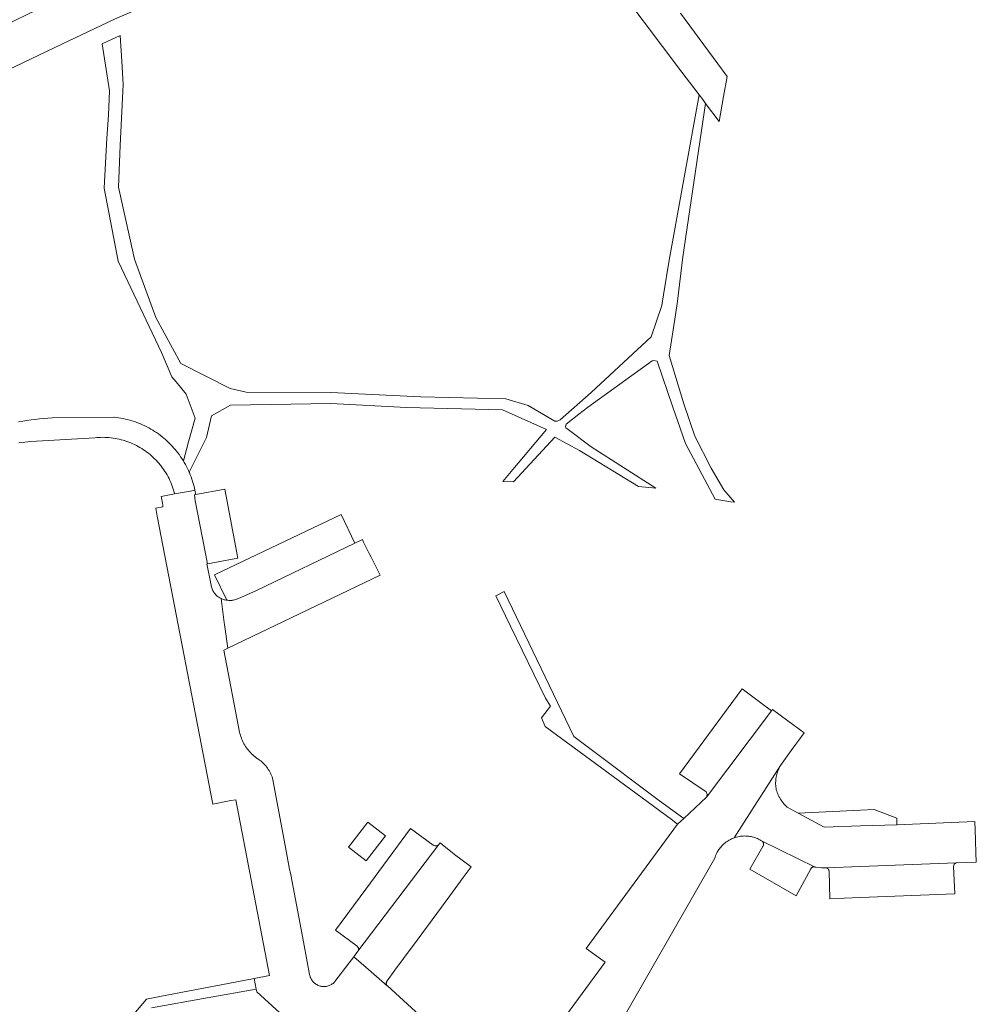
# Model space of a CAD drawing. Extents: x 152825 to 164088, y 457113 to 463005.
# Tile 265 of 364: x 158881 to 159016, y 460340 to 460479. Entities that reach past the tile are written whole.
import ezdxf

# ---------------------------------------------------------------- set-up
doc = ezdxf.new("R2010")
doc.units = 0
doc.header["$LTSCALE"] = 0.5
for name, color, linetype, lineweight in [('B-PV-VH-GESLOTENVERHARDING_ASFALT-GV', 251, 'CONTINUOUS', 18), ('B-PV-VH-GESLOTENVERHARDING_KUNSTSTOF-GV', 251, 'CONTINUOUS', 18), ('B-PV-VH-HALFVERHARDING_GRAVEL-GV', 251, 'CONTINUOUS', 18), ('B-PV-VH-OPENVERHARDING_BETONSTRAATSTEEN-GV', 251, 'CONTINUOUS', 18), ('B-PV-VH-OPENVERHARDING_STRAATBAKSTEEN-GV', 251, 'CONTINUOUS', 18)]:
    doc.layers.add(name, color=color, linetype=linetype, lineweight=lineweight)

msp = doc.modelspace()

# ---------------------------------------------------------------- linework, layer by layer
at = {"layer": 'B-PV-VH-GESLOTENVERHARDING_ASFALT-GV', "flags": 128}
msp.add_lwpolyline([(158880.824, 460419.284), (158881.249, 460419.348), (158881.675, 460419.404), (158882.102, 460419.452), (158882.53, 460419.492), (158891.602, 460420.035), (158891.848, 460420.056), (158892.138, 460420.074), (158892.428, 460420.084), (158892.719, 460420.086), (158893.009, 460420.08), (158893.299, 460420.066), (158893.589, 460420.044), (158893.878, 460420.014), (158894.166, 460419.977), (158894.453, 460419.931), (158894.738, 460419.877), (158895.022, 460419.815), (158895.304, 460419.746), (158895.585, 460419.669), (158895.863, 460419.584), (158896.138, 460419.492), (158896.411, 460419.392), (158896.681, 460419.284), (158896.948, 460419.17), (158897.211, 460419.047), (158897.471, 460418.918), (158897.728, 460418.782), (158897.981, 460418.638), (158898.229, 460418.488), (158898.474, 460418.331), (158898.714, 460418.167), (158898.949, 460417.997), (158899.179, 460417.82), (158899.405, 460417.637), (158899.626, 460417.448), (158899.841, 460417.253), (158900.051, 460417.051), (158900.255, 460416.845), (158900.453, 460416.632), (158900.646, 460416.415), (158900.832, 460416.192), (158901.012, 460415.964), (158901.186, 460415.731), (158901.353, 460415.494), (158901.514, 460415.252), (158901.668, 460415.005), (158901.815, 460414.755), (158901.955, 460414.5), (158902.089, 460414.242), (158902.215, 460413.98), (158902.333, 460413.715), (158902.445, 460413.447), (158902.549, 460413.176), (158902.645, 460412.902), (158902.734, 460412.625), (158902.815, 460412.346), (158902.889, 460412.065), (158905.121, 460412.486), (158905.758, 460412.606), (158905.685, 460412.939), (158905.607, 460413.253), (158905.522, 460413.564), (158905.429, 460413.874), (158905.328, 460414.18), (158905.22, 460414.485), (158905.104, 460414.786), (158904.981, 460415.085), (158904.952, 460415.149), (158904.85, 460415.38), (158904.712, 460415.673), (158904.567, 460415.961), (158904.415, 460416.246), (158904.256, 460416.527), (158904.119, 460416.758), (158904.089, 460416.804), (158903.917, 460417.077), (158903.737, 460417.346), (158903.551, 460417.61), (158903.358, 460417.869), (158903.159, 460418.124), (158902.954, 460418.373), (158902.742, 460418.617), (158902.525, 460418.856), (158902.302, 460419.09), (158902.073, 460419.318), (158901.838, 460419.54), (158901.598, 460419.756), (158901.353, 460419.966), (158901.103, 460420.17), (158900.847, 460420.368), (158900.587, 460420.56), (158900.322, 460420.745), (158900.053, 460420.923), (158899.779, 460421.095), (158899.501, 460421.26), (158899.22, 460421.418), (158898.934, 460421.569), (158898.645, 460421.712), (158898.352, 460421.849), (158898.056, 460421.978), (158897.757, 460422.1), (158897.455, 460422.214), (158897.15, 460422.321), (158896.842, 460422.421), (158896.532, 460422.512), (158896.221, 460422.597), (158895.907, 460422.673), (158895.591, 460422.741), (158895.274, 460422.802), (158894.955, 460422.855), (158894.635, 460422.899), (158894.314, 460422.936), (158894.288, 460422.939), (158885.54, 460422.831), (158884.942, 460422.791), (158884.345, 460422.743), (158883.749, 460422.687), (158883.154, 460422.622), (158882.559, 460422.55), (158881.966, 460422.47), (158881.373, 460422.382), (158880.782, 460422.287)], dxfattribs=at)
at = {"layer": 'B-PV-VH-GESLOTENVERHARDING_KUNSTSTOF-GV', "flags": 128}
msp.add_lwpolyline([(158932.758, 460363.679), (158930.24, 460365.638), (158927.5, 460362.079), (158930.005, 460360.126)], close=True, dxfattribs=at)
at = {"layer": 'B-PV-VH-HALFVERHARDING_GRAVEL-GV', "flags": 128}
msp.add_lwpolyline([(158959.41, 460377.72), (158949.52, 460398.25), (158948.371, 460397.662), (158950.438, 460393.351), (158955.38, 460383.16), (158956.11, 460382.02), (158954.844, 460380.361), (158955.34, 460379.16), (158963.35, 460373.26), (158973.19, 460366.03), (158974.1, 460365.35), (158974.96, 460366.13), (158971.531, 460368.638), (158961.49, 460376.17)], close=True, dxfattribs=at)
msp.add_lwpolyline([(158899.59, 460339.32), (158907.512, 460340.741), (158914.42, 460341.98), (158914.15, 460343.48), (158909.456, 460342.606), (158906.968, 460342.129), (158900.77, 460340.94), (158898.883, 460340.581), (158895.053, 460335.993)], dxfattribs=at)
at = {"layer": 'B-PV-VH-OPENVERHARDING_BETONSTRAATSTEEN-GV', "flags": 128}
for points in [[(158958.391, 460493.415), (158974.704, 460471.78), (158976.386, 460469.55), (158977.136, 460468.556), (158977.647, 460467.879), (158978.048, 460467.347), (158979.97, 460464.799), (158980.607, 460468.302), (158981.13, 460471.16), (158974.52, 460480.102)], [(158949.94, 460326.99), (158933.016, 460342.438), (158932.996, 460342.456), (158930.322, 460344.769), (158928.241, 460346.572), (158927.605, 460345.728), (158925.59, 460343.05), (158925.506, 460342.96), (158925.412, 460342.872), (158925.313, 460342.789), (158925.208, 460342.713), (158925.1, 460342.644), (158924.987, 460342.581), (158924.871, 460342.525), (158924.751, 460342.477), (158924.629, 460342.436), (158924.504, 460342.403), (158924.378, 460342.378), (158924.25, 460342.361), (158924.121, 460342.351), (158923.992, 460342.35), (158923.863, 460342.356), (158923.735, 460342.371), (158923.608, 460342.393), (158923.483, 460342.423), (158923.359, 460342.461), (158923.239, 460342.507), (158923.121, 460342.56), (158923.007, 460342.62), (158922.897, 460342.687), (158922.791, 460342.761), (158922.69, 460342.841), (158922.594, 460342.927), (158922.504, 460343.019), (158922.419, 460343.117), (158922.341, 460343.219), (158922.269, 460343.326), (158922.204, 460343.438), (158922.146, 460343.553), (158922.096, 460343.672), (158922.052, 460343.793), (158922.017, 460343.917), (158921.989, 460344.043), (158921.649, 460345.839), (158921.112, 460348.677), (158919.321, 460358.14), (158919.12, 460359.2), (158918.54, 460362.292), (158916.79, 460371.63), (158916.736, 460371.823), (158916.674, 460372.014), (158916.604, 460372.202), (158916.528, 460372.387), (158916.443, 460372.569), (158916.352, 460372.748), (158916.253, 460372.922), (158916.148, 460373.093), (158916.036, 460373.26), (158915.918, 460373.421), (158915.793, 460373.578), (158915.661, 460373.73), (158915.524, 460373.876), (158915.382, 460374.017), (158915.233, 460374.152), (158915.08, 460374.281), (158914.921, 460374.404), (158914.758, 460374.52), (158914.662, 460374.584), (158914.634, 460374.603), (158914.452, 460374.731), (158914.276, 460374.865), (158914.104, 460375.005), (158913.937, 460375.152), (158913.776, 460375.304), (158913.621, 460375.462), (158913.471, 460375.625), (158913.327, 460375.794), (158913.19, 460375.968), (158913.058, 460376.147), (158912.934, 460376.33), (158912.816, 460376.518), (158912.705, 460376.71), (158912.601, 460376.906), (158912.504, 460377.105), (158912.414, 460377.308), (158912.332, 460377.514), (158912.257, 460377.723), (158912.19, 460377.934), (158912.13, 460378.147), (158912.078, 460378.363), (158909.83, 460389.94), (158910.422, 460390.224), (158909.946, 460393.604), (158909.909, 460393.898), (158909.487, 460397.258), (158909.393, 460397.302), (158909.269, 460397.37), (158909.149, 460397.444), (158909.034, 460397.525), (158908.923, 460397.613), (158908.817, 460397.707), (158908.717, 460397.806), (158908.623, 460397.911), (158908.535, 460398.021), (158908.453, 460398.136), (158908.378, 460398.256), (158908.31, 460398.379), (158908.248, 460398.507), (158908.194, 460398.637), (158908.148, 460398.77), (158908.109, 460398.906), (158908.078, 460399.044), (158908.055, 460399.183), (158907.439, 460402.172), (158907.523, 460402.188), (158906.1, 460409.46), (158905.81, 460411.09), (158905.684, 460411.935), (158905.873, 460411.974), (158905.758, 460412.606), (158905.121, 460412.486), (158902.889, 460412.065), (158900.981, 460411.705), (158901.025, 460411.522), (158901.079, 460411.267), (158901.125, 460411.011), (158901.163, 460410.753), (158901.194, 460410.495), (158901.216, 460410.235), (158900.22, 460410.05), (158900.42, 460408.92), (158908.28, 460368.17), (158910.865, 460368.662), (158911.552, 460368.793), (158916.31, 460343.91), (158914.15, 460343.48), (158914.42, 460341.98), (158914.51, 460341.62), (158925.36, 460331.7)], [(158964.139, 460333.919), (158979.35, 460360.512), (158979.401, 460360.666), (158979.467, 460360.843), (158979.54, 460361.017), (158979.621, 460361.188), (158979.709, 460361.355), (158979.804, 460361.518), (158979.889, 460361.653), (158979.905, 460361.678), (158980.014, 460361.832), (158980.128, 460361.982), (158980.25, 460362.128), (158980.377, 460362.267), (158980.51, 460362.402), (158980.648, 460362.53), (158980.792, 460362.653), (158980.941, 460362.769), (158981.094, 460362.879), (158981.253, 460362.982), (158981.415, 460363.079), (158981.581, 460363.168), (158981.751, 460363.251), (158981.925, 460363.326), (158982.101, 460363.394), (158984.619, 460367.311), (158988.685, 460373.65), (158990.41, 460376.07), (158991.24, 460377.23), (158992.03, 460378.282), (158989.721, 460379.953), (158987.53, 460381.54), (158987.411, 460381.38), (158978.19, 460369.16), (158974.96, 460366.13), (158974.1, 460365.35), (158961.13, 460347.72), (158963.847, 460345.785), (158954.05, 460332.49)]]:
    msp.add_lwpolyline(points, dxfattribs=at)
for points in [[(158911.837, 460402.999), (158909.979, 460412.756), (158905.873, 460411.974), (158905.684, 460411.935), (158905.81, 460411.09), (158906.1, 460409.46), (158907.523, 460402.188)], [(158928.401, 460405.088), (158926.441, 460409.169), (158908.552, 460400.635), (158910.273, 460397.044), (158910.41, 460397.02), (158910.547, 460397.003), (158910.686, 460396.995), (158910.825, 460396.994), (158910.963, 460397.002), (158911.101, 460397.017), (158911.238, 460397.041), (158911.373, 460397.072), (158911.506, 460397.111), (158911.637, 460397.158), (158911.765, 460397.212), (158911.816, 460397.236), (158914.456, 460398.409)], [(158929.64, 460405.24), (158929.464, 460405.611), (158928.401, 460405.088), (158914.456, 460398.409), (158911.816, 460397.236), (158911.765, 460397.212), (158911.637, 460397.158), (158911.506, 460397.111), (158911.373, 460397.072), (158911.238, 460397.041), (158911.101, 460397.017), (158910.963, 460397.002), (158910.825, 460396.994), (158910.686, 460396.995), (158910.547, 460397.003), (158910.41, 460397.02), (158910.273, 460397.044), (158910.198, 460397.053), (158910.059, 460397.075), (158909.921, 460397.105), (158909.785, 460397.143), (158909.652, 460397.189), (158909.521, 460397.242), (158909.487, 460397.258), (158909.909, 460393.898), (158909.946, 460393.604), (158910.422, 460390.224), (158931.969, 460400.589), (158930.699, 460403.115), (158930.43, 460403.65), (158929.963, 460404.59)], [(158987.411, 460381.38), (158983.228, 460384.509), (158974.37, 460372.45), (158978.12, 460369.91), (158978.29, 460369.55), (158978.19, 460369.16)], [(158988.586, 460373.478), (158988.685, 460373.65), (158984.619, 460367.311), (158982.101, 460363.394), (158982.251, 460363.445), (158982.433, 460363.499), (158982.616, 460363.545), (158982.801, 460363.584), (158982.987, 460363.615), (158983.175, 460363.637), (158983.363, 460363.652), (158983.552, 460363.659), (158983.741, 460363.657), (158983.929, 460363.648), (158984.117, 460363.631), (158984.305, 460363.606), (158984.491, 460363.572), (158984.675, 460363.531), (158984.858, 460363.483), (158985.038, 460363.426), (158985.216, 460363.362), (158985.39, 460363.291), (158985.562, 460363.212), (158985.73, 460363.126), (158985.895, 460363.033), (158986.055, 460362.933), (158993.59, 460359.27), (158994.48, 460359.16), (158995.125, 460359.153), (158995.133, 460359.153), (159000, 460359.343), (159013.554, 460359.875), (159016.39, 460359.94), (159016.33, 460361.33), (159016.286, 460362.947), (159016.28, 460363.15), (159016.16, 460365.71), (159005.15, 460365.26), (159000, 460365.075), (158994.87, 460364.89), (158991.17, 460366.89), (158989.63, 460367.74), (158989.578, 460367.787), (158989.428, 460367.928), (158989.284, 460368.075), (158989.146, 460368.228), (158989.014, 460368.386), (158988.889, 460368.549), (158988.769, 460368.716), (158988.657, 460368.888), (158988.551, 460369.065), (158988.451, 460369.245), (158988.359, 460369.429), (158988.275, 460369.617), (158988.197, 460369.807), (158988.127, 460370.001), (158988.065, 460370.197), (158988.061, 460370.217), (158988.029, 460370.413), (158988.005, 460370.609), (158987.988, 460370.807), (158987.98, 460371.005), (158987.979, 460371.203), (158987.987, 460371.401), (158988.003, 460371.599), (158988.026, 460371.795), (158988.058, 460371.991), (158988.097, 460372.185), (158988.144, 460372.378), (158988.199, 460372.568), (158988.262, 460372.756), (158988.332, 460372.941), (158988.409, 460373.124), (158988.494, 460373.303)], [(159005.12, 460366.2), (159001.91, 460367.42), (159000, 460367.326), (158991.17, 460366.89), (158994.87, 460364.89), (159000, 460365.075), (159005.15, 460365.26)], [(158939.501, 460362.357), (158936.3, 460364.74), (158929.951, 460356.15), (158925.65, 460350.33), (158928.705, 460348.058), (158928.748, 460348.027), (158928.794, 460347.986), (158928.835, 460347.939), (158928.869, 460347.887), (158928.896, 460347.831), (158928.915, 460347.772), (158928.927, 460347.711), (158928.931, 460347.649), (158928.927, 460347.587), (158928.915, 460347.527), (158928.895, 460347.468), (158928.868, 460347.412), (158928.834, 460347.36), (158940.31, 460362.462), (158940.256, 460362.413), (158940.196, 460362.37), (158940.133, 460362.335), (158940.065, 460362.306), (158939.995, 460362.285), (158939.924, 460362.271), (158939.851, 460362.266), (158939.777, 460362.269), (158939.705, 460362.279), (158939.634, 460362.298), (158939.566, 460362.324)], [(158941.051, 460362.22), (158940.46, 460362.69), (158940.438, 460362.639), (158940.402, 460362.576), (158940.359, 460362.516), (158940.31, 460362.462), (158928.834, 460347.36), (158928.241, 460346.572), (158930.322, 460344.769), (158932.996, 460342.456), (158932.991, 460342.463), (158932.949, 460342.512), (158932.914, 460342.565), (158932.886, 460342.623), (158932.865, 460342.684), (158932.852, 460342.747), (158932.847, 460342.81), (158932.85, 460342.875), (158932.861, 460342.938), (158932.88, 460342.999), (158932.906, 460343.058), (158932.939, 460343.113), (158932.979, 460343.163), (158934.08, 460344.69), (158935.3, 460346.31), (158937.23, 460348.91), (158939.99, 460352.68), (158941.826, 460355.177), (158943.74, 460357.78), (158944.852, 460359.297), (158942.526, 460361.058), (158942.18, 460361.32)], [(158993.59, 460359.27), (158986.055, 460362.933), (158986.063, 460362.927), (158986.07, 460362.92), (158986.078, 460362.913), (158986.085, 460362.907), (158986.092, 460362.9), (158986.1, 460362.892), (158986.106, 460362.885), (158986.113, 460362.878), (158986.12, 460362.87), (158986.127, 460362.863), (158986.133, 460362.855), (158986.139, 460362.847), (158986.146, 460362.839), (158986.152, 460362.832), (158986.157, 460362.823), (158986.163, 460362.815), (158986.169, 460362.807), (158986.174, 460362.798), (158986.18, 460362.79), (158986.185, 460362.781), (158986.19, 460362.773), (158986.195, 460362.764), (158986.199, 460362.755), (158986.204, 460362.746), (158986.208, 460362.737), (158986.213, 460362.728), (158986.217, 460362.719), (158986.221, 460362.71), (158986.224, 460362.7), (158986.228, 460362.691), (158986.231, 460362.681), (158986.235, 460362.672), (158986.238, 460362.662), (158986.241, 460362.653), (158986.243, 460362.643), (158986.246, 460362.633), (158986.248, 460362.624), (158986.251, 460362.614), (158986.253, 460362.604), (158986.255, 460362.594), (158986.256, 460362.584), (158986.257, 460362.579), (158986.258, 460362.574), (158986.259, 460362.565), (158986.26, 460362.555), (158986.262, 460362.545), (158986.262, 460362.535), (158986.263, 460362.525), (158986.264, 460362.515), (158986.264, 460362.505), (158986.264, 460362.495), (158986.264, 460362.484), (158986.264, 460362.475), (158986.263, 460362.464), (158986.263, 460362.455), (158986.262, 460362.444), (158986.261, 460362.435), (158986.26, 460362.424), (158986.259, 460362.415), (158986.258, 460362.405), (158986.256, 460362.395), (158986.254, 460362.385), (158986.252, 460362.375), (158986.25, 460362.365), (158986.248, 460362.355), (158986.245, 460362.346), (158986.243, 460362.336), (158986.24, 460362.326), (158986.237, 460362.317), (158986.234, 460362.307), (158986.231, 460362.298), (158986.227, 460362.288), (158986.223, 460362.279), (158986.22, 460362.27), (158986.216, 460362.26), (158986.212, 460362.251), (158986.207, 460362.242), (158986.203, 460362.233), (158986.198, 460362.224), (158986.194, 460362.216), (158986.189, 460362.207), (158986.184, 460362.198), (158986.178, 460362.19), (158986.173, 460362.181), (158984.34, 460358.95), (158990.87, 460355.19), (158992.903, 460358.898), (158992.907, 460358.912), (158992.93, 460358.974), (158992.961, 460359.032), (158992.998, 460359.087), (158993.042, 460359.136), (158993.091, 460359.18), (158993.145, 460359.217), (158993.204, 460359.248), (158993.265, 460359.271), (158993.329, 460359.287), (158993.395, 460359.294), (158993.461, 460359.294), (158993.526, 460359.286)], [(159013.266, 460359.689), (159013.554, 460359.875), (159000, 460359.343), (158995.133, 460359.153), (158995.141, 460359.15), (158995.15, 460359.149), (158995.158, 460359.147), (158995.166, 460359.146), (158995.174, 460359.144), (158995.182, 460359.142), (158995.19, 460359.139), (158995.198, 460359.137), (158995.206, 460359.135), (158995.214, 460359.132), (158995.222, 460359.129), (158995.229, 460359.126), (158995.237, 460359.123), (158995.245, 460359.12), (158995.253, 460359.117), (158995.26, 460359.114), (158995.268, 460359.11), (158995.275, 460359.106), (158995.282, 460359.102), (158995.29, 460359.099), (158995.297, 460359.095), (158995.304, 460359.09), (158995.311, 460359.086), (158995.318, 460359.082), (158995.325, 460359.077), (158995.332, 460359.072), (158995.339, 460359.067), (158995.346, 460359.063), (158995.352, 460359.058), (158995.359, 460359.052), (158995.365, 460359.047), (158995.372, 460359.042), (158995.378, 460359.036), (158995.384, 460359.031), (158995.39, 460359.025), (158995.396, 460359.019), (158995.402, 460359.013), (158995.407, 460359.007), (158995.413, 460359.001), (158995.419, 460358.995), (158995.424, 460358.988), (158995.429, 460358.982), (158995.435, 460358.976), (158995.44, 460358.969), (158995.444, 460358.962), (158995.449, 460358.955), (158995.454, 460358.949), (158995.459, 460358.942), (158995.463, 460358.935), (158995.467, 460358.928), (158995.472, 460358.92), (158995.476, 460358.913), (158995.48, 460358.906), (158995.484, 460358.899), (158995.487, 460358.891), (158995.491, 460358.884), (158995.494, 460358.876), (158995.498, 460358.869), (158995.501, 460358.861), (158995.504, 460358.853), (158995.507, 460358.845), (158995.51, 460358.837), (158995.512, 460358.83), (158995.515, 460358.822), (158995.517, 460358.814), (158995.519, 460358.806), (158995.521, 460358.798), (158995.523, 460358.79), (158995.525, 460358.781), (158995.527, 460358.773), (158995.528, 460358.765), (158995.53, 460358.757), (158995.531, 460358.749), (158995.532, 460358.74), (158995.533, 460358.732), (158995.534, 460358.724), (158995.534, 460358.716), (158995.535, 460358.707), (158995.535, 460358.699), (158995.666, 460354.779), (158997.696, 460354.859), (159000, 460354.946), (159013.34, 460355.46), (159013.173, 460359.36)]]:
    msp.add_lwpolyline(points, close=True, dxfattribs=at)
at = {"layer": 'B-PV-VH-OPENVERHARDING_STRAATBAKSTEEN-GV', "flags": 128}
for points in [[(158866.551, 460466.528), (158869.318, 460467.598), (158873.925, 460469.57), (158886.897, 460475.713), (158894.383, 460479.248), (158899.733, 460481.586), (158902.933, 460482.984), (158900.159, 460488.027), (158896.905, 460486.676), (158893.546, 460485.298), (158883.151, 460480.461), (158882.405, 460480.098), (158879.905, 460478.88), (158875.972, 460476.972), (158869.143, 460473.842), (158866.227, 460472.599), (158864.569, 460471.917), (158865.65, 460468.977)], [(158895.415, 460473.312), (158895.196, 460476.948), (158892.626, 460475.768), (158893.657, 460469.104), (158893.536, 460465.669), (158893.274, 460462.412), (158892.917, 460455.331), (158894.907, 460445.004), (158896.261, 460442.138), (158901.002, 460432.1), (158902.508, 460428.66), (158903.086, 460427.945), (158904.514, 460426.179), (158905.785, 460422.778), (158904.866, 460419.455), (158904.119, 460416.758), (158904.256, 460416.527), (158904.415, 460416.246), (158904.567, 460415.961), (158904.712, 460415.673), (158904.85, 460415.38), (158904.952, 460415.149), (158905.938, 460417.121), (158907.403, 460420.048), (158908.125, 460423.135), (158910.785, 460424.617), (158924.985, 460424.853), (158935.705, 460424.296), (158949.317, 460423.957), (158955.551, 460421.214), (158950.785, 460415.536), (158949.358, 460413.837), (158949.435, 460413.834), (158950.869, 460413.784), (158956.728, 460420.112), (158960.191, 460418.237), (158968.549, 460413.115), (158971.014, 460412.892), (158961.855, 460418.756), (158958.596, 460421.188), (158958.284, 460421.448), (158958.232, 460421.63), (158958.336, 460421.942), (158960.101, 460423.373), (158961.361, 460424.288), (158970.488, 460430.921), (158970.696, 460430.973), (158971.215, 460430.87), (158973.402, 460424.351), (158974.47, 460421.36), (158975.229, 460419.233), (158979.408, 460411.333), (158979.67, 460411.27), (158981.644, 460410.964), (158982.132, 460410.888), (158980.643, 460412.657), (158978.848, 460415.726), (158976.521, 460420.247), (158974.989, 460424.842), (158972.918, 460431.651), (158973.788, 460437.429), (158974.077, 460439.351), (158974.824, 460445.652), (158978.048, 460467.347), (158977.647, 460467.879), (158977.136, 460468.556), (158972.89, 460445.15), (158972.1, 460440.231), (158971.861, 460438.743), (158970.35, 460434.302), (158961.857, 460426.422), (158957.451, 460422.565), (158957.062, 460422.356), (158956.724, 460422.382), (158952.953, 460424.598), (158949.77, 460425.532), (158937.745, 460425.822), (158925.003, 460426.425), (158913.02, 460426.486), (158910.766, 460426.986), (158903.78, 460430.526), (158900.202, 460437.042), (158897.208, 460445.284), (158894.924, 460455.514), (158895.157, 460461.4), (158895.591, 460470.011)]]:
    msp.add_lwpolyline(points, close=True, dxfattribs=at)

doc.saveas('drawing.dxf')
